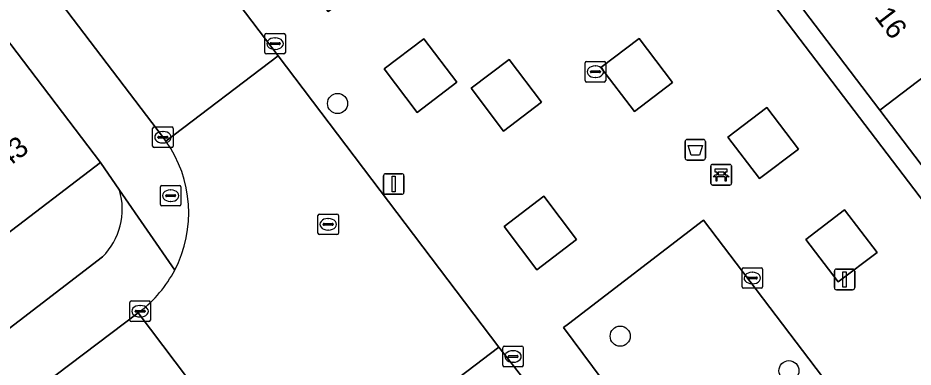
# Model space of a CAD drawing. Extents: x 160030 to 160839, y 385325 to 386450.
# Drawn here: x 160565.67 to 160609.22, y 385599.6 to 385616.57 of the extents above; entities that cross this region are included whole.
import ezdxf

# ---------------------------------------------------------------- set-up
doc = ezdxf.new("R2010")
doc.units = 0
for name, color, linetype in [('IMGEO_Afvalbak', 7, 'Continuous'), ('IMGEO_Bank', 7, 'Continuous'), ('IMGEO_Boom', 7, 'Continuous'), ('IMGEO_Brandkraan', 7, 'Continuous'), ('IMGEO_Erf', 7, 'Continuous'), ('IMGEO_Groenvoorziening', 7, 'Continuous'), ('IMGEO_Kolk', 7, 'Continuous'), ('IMGEO_Lichtmast', 7, 'Continuous'), ('IMGEO_Pand', 7, 'Continuous'), ('IMGEO_Pand_nummerreeks', 7, 'Continuous'), ('IMGEO_Rijbaan_lokaal_open', 7, 'Continuous'), ('IMGEO_Rioolput', 7, 'Continuous'), ('IMGEO_Voetpad_open', 7, 'Continuous')]:
    doc.layers.add(name, color=color, linetype=linetype)

msp = doc.modelspace()

# ---------------------------------------------------------------- linework, layer by layer
at = {"layer": 'IMGEO_Afvalbak'}
for p, q in [((160598.13, 385609.766), (160598.13, 385610.566)), ((160598.13, 385610.566), (160598.13, 385609.766)), ((160598.23, 385610.666), (160599.02, 385610.666)), ((160599.02, 385610.666), (160598.23, 385610.666)), ((160599.12, 385610.566), (160599.12, 385609.766)), ((160599.12, 385609.766), (160599.12, 385610.566)), ((160599.02, 385609.666), (160598.23, 385609.666)), ((160598.23, 385609.666), (160599.02, 385609.666))]:
    msp.add_line(p, q, dxfattribs=at)
msp.add_lwpolyline([(160598.273, 385610.38), (160598.977, 385610.38), (160598.828, 385609.91), (160598.422, 385609.91), (160598.273, 385610.38)], dxfattribs=at)
for centre, start, end in [((160598.23, 385610.566), 90, 180), ((160598.23, 385610.566), 90, 180), ((160599.02, 385610.566), 0, 90), ((160599.02, 385610.566), 360, 90), ((160598.23, 385609.766), 180, 270), ((160598.23, 385609.766), 180, 270), ((160599.02, 385609.766), 270, 0), ((160599.02, 385609.766), 270, 0)]:
    msp.add_arc(centre, 0.1, start, end, dxfattribs=at)
at = {"layer": 'IMGEO_Bank'}
for p, q in [((160599.457, 385609.452), (160600.298, 385609.452)), ((160600.298, 385609.452), (160599.457, 385609.452)), ((160599.382, 385608.527), (160599.382, 385609.368)), ((160599.382, 385609.368), (160599.382, 385608.527)), ((160599.691, 385608.958), (160599.691, 385609.064)), ((160599.735, 385609.064), (160599.735, 385608.958)), ((160600.023, 385609.07), (160599.741, 385609.07)), ((160600.029, 385608.958), (160600.029, 385609.064)), ((160600.073, 385609.064), (160600.073, 385608.958)), ((160600.382, 385609.377), (160600.382, 385608.536)), ((160600.382, 385608.536), (160600.382, 385609.377)), ((160600.079, 385608.85), (160599.686, 385608.85)), ((160599.741, 385608.952), (160600.023, 385608.952)), ((160600.307, 385608.452), (160599.466, 385608.452)), ((160599.466, 385608.452), (160600.307, 385608.452))]:
    msp.add_line(p, q, dxfattribs=at)
for points in [[(160599.685, 385609.07), (160599.599, 385609.07), (160599.599, 385609.231), (160600.162, 385609.231), (160600.162, 385609.07), (160600.079, 385609.07)], [(160599.629, 385608.85), (160599.487, 385608.85), (160599.599, 385608.952), (160599.685, 385608.952)], [(160599.679, 385608.843), (160599.679, 385608.636), (160599.636, 385608.636), (160599.636, 385608.843)], [(160600.079, 385608.952), (160600.162, 385608.952), (160600.274, 385608.85), (160600.135, 385608.85)], [(160600.129, 385608.843), (160600.129, 385608.636), (160600.085, 385608.636), (160600.085, 385608.843)]]:
    msp.add_lwpolyline(points, dxfattribs=at)
for centre, radius, start, end in [((160599.46, 385609.374), 0.0779, 92.4484, 184.2845), ((160599.46, 385609.374), 0.0779, 92.4484, 184.2845), ((160600.304, 385609.374), 0.0779, 2.4484, 94.2845), ((160600.304, 385609.374), 0.0779, 2.4484, 94.2845), ((160599.684, 385609.063), 0.00671, 2.8957, 87.1043), ((160599.741, 385609.063), 0.00671, 92.8957, 177.1043), ((160600.023, 385609.063), 0.00671, 2.8957, 87.1043), ((160600.08, 385609.063), 0.00671, 92.8957, 177.1043), ((160599.629, 385608.843), 0.00671, 2.8957, 87.1043), ((160599.686, 385608.843), 0.00671, 92.8957, 177.1043), ((160599.684, 385608.959), 0.00671, 272.8957, 357.1043), ((160599.741, 385608.959), 0.00671, 182.8957, 267.1043), ((160600.023, 385608.959), 0.00671, 272.8957, 357.1043), ((160600.08, 385608.959), 0.00671, 182.8957, 267.1043), ((160600.078, 385608.843), 0.00671, 2.8957, 87.1043), ((160600.135, 385608.843), 0.00671, 92.8957, 177.1043), ((160599.46, 385608.53), 0.0779, 182.4484, 274.2845), ((160599.46, 385608.53), 0.0779, 182.4484, 274.2845), ((160600.304, 385608.53), 0.0779, 272.4484, 4.2845), ((160600.304, 385608.53), 0.0779, 272.4484, 4.2845)]:
    msp.add_arc(centre, radius, start, end, dxfattribs=at)
at = {"layer": 'IMGEO_Boom'}
for centre in [(160581.222, 385612.413), (160594.971, 385601.106), (160603.18, 385599.427)]:
    msp.add_circle(centre, 0.489, dxfattribs=at)
at = {"layer": 'IMGEO_Brandkraan'}
for p, q in [((160572.6, 385607.507), (160572.6, 385608.359)), ((160572.675, 385608.433), (160573.527, 385608.433)), ((160573.088, 385608.213), (160573.113, 385608.213)), ((160573.601, 385608.359), (160573.601, 385607.507)), ((160572.859, 385607.927), (160572.859, 385607.939)), ((160573.297, 385607.89), (160572.899, 385607.89)), ((160572.902, 385607.976), (160573.3, 385607.976)), ((160573.343, 385607.939), (160573.343, 385607.927)), ((160573.527, 385607.433), (160572.675, 385607.433)), ((160573.111, 385607.653), (160573.086, 385607.653))]:
    msp.add_line(p, q, dxfattribs=at)
for points in [[(160572.6, 385607.507), (160572.6, 385608.359)], [(160572.675, 385608.433), (160573.527, 385608.433)], [(160573.601, 385608.359), (160573.601, 385607.507)], [(160573.527, 385607.433), (160572.675, 385607.433)]]:
    msp.add_lwpolyline(points, dxfattribs=at)
for centre, radius, start, end in [((160572.677, 385608.357), 0.0765, 91.552, 178.448), ((160572.677, 385608.357), 0.0765, 91.552, 178.448), ((160573.525, 385608.357), 0.0765, 1.552, 88.448), ((160573.525, 385608.357), 0.0765, 1.552, 88.448), ((160572.899, 385607.936), 0.0403, 85.8775, 175.7526), ((160572.896, 385607.926), 0.0366, 178.938, 274.7102), ((160573.3, 385607.933), 0.043, 264.8664, 352.4533), ((160573.304, 385607.938), 0.0386, 1.7309, 96.639), ((160572.677, 385607.509), 0.0765, 181.552, 268.448), ((160572.677, 385607.509), 0.0765, 181.552, 268.448), ((160573.525, 385607.509), 0.0765, 271.552, 358.448), ((160573.525, 385607.509), 0.0765, 271.552, 358.448)]:
    msp.add_arc(centre, radius, start, end, dxfattribs=at)
for centre, major_axis, ratio, start_param, end_param in [((160573.087, 385607.933), (-0.387, 0.002), 0.722429, 4.712389, 7.853982), ((160573.112, 385607.933), (-0.39, 0.002), 0.717154, 1.570796, 4.712389)]:
    msp.add_ellipse(centre, major_axis=major_axis, ratio=ratio, start_param=start_param, end_param=end_param, dxfattribs=at)
at = {"layer": 'IMGEO_Erf'}
msp.add_lwpolyline([(160614.335, 385601.6), (160615.13, 385602.205), (160611.312, 385607.219), (160607.598, 385612.094), (160603.885, 385616.969), (160600.173, 385621.844), (160596.354, 385626.858), (160594.811, 385628.822), (160589.873, 385625.068), (160585.094, 385621.435), (160580.162, 385617.686), (160580.766, 385616.89), (160594.65, 385627.444)], close=True, dxfattribs=at)
for points in [[(160570.612, 385608.202), (160569.688, 385609.54), (160564.787, 385605.812), (160559.929, 385602.117), (160555.119, 385598.458), (160550.31, 385594.8), (160545.5, 385591.141), (160540.691, 385587.483), (160535.881, 385583.825), (160531.071, 385580.166), (160526.262, 385576.508), (160521.452, 385572.849), (160516.589, 385569.15), (160511.694, 385565.427), (160512.156, 385564.786)], [(160548.164, 385588.386), (160569.788, 385604.966)]]:
    msp.add_lwpolyline(points, dxfattribs=at)
msp.add_arc((160567.497, 385607.272), 3.251, 314.8072, 16.6209, dxfattribs=at)
at = {"layer": 'IMGEO_Groenvoorziening'}
for points in [[(160585.098, 385611.982), (160587.03, 385613.451), (160585.423, 385615.561), (160583.491, 385614.092)], [(160595.66, 385612.021), (160597.514, 385613.43), (160595.886, 385615.568), (160594.033, 385614.159)], [(160589.295, 385611.077), (160591.144, 385612.482), (160589.564, 385614.558), (160587.715, 385613.152)], [(160601.748, 385608.761), (160603.643, 385610.202), (160602.103, 385612.225), (160600.208, 385610.784)], [(160590.92, 385604.333), (160592.853, 385605.802), (160591.254, 385607.902), (160589.321, 385606.433)], [(160605.571, 385603.739), (160607.466, 385605.18), (160605.89, 385607.25), (160603.995, 385605.81)], [(160599.025, 385606.736), (160592.457, 385601.711), (160592.212, 385601.528), (160597.904, 385593.887), (160598.172, 385594.067), (160604.818, 385599.124)]]:
    msp.add_lwpolyline(points, close=True, dxfattribs=at)
at = {"layer": 'IMGEO_Kolk'}
for p, q in [((160577.682, 385614.897), (160577.682, 385615.749)), ((160577.757, 385615.823), (160578.609, 385615.823)), ((160578.17, 385615.603), (160578.195, 385615.603)), ((160578.683, 385615.749), (160578.683, 385614.897)), ((160577.941, 385615.317), (160577.941, 385615.329)), ((160578.379, 385615.28), (160577.981, 385615.28)), ((160577.984, 385615.366), (160578.382, 385615.366)), ((160578.425, 385615.329), (160578.425, 385615.317)), ((160578.609, 385614.823), (160577.757, 385614.823)), ((160578.193, 385615.043), (160578.168, 385615.043)), ((160593.263, 385613.532), (160593.263, 385614.384)), ((160593.338, 385614.458), (160594.19, 385614.458)), ((160593.751, 385614.238), (160593.776, 385614.238)), ((160594.264, 385614.384), (160594.264, 385613.532)), ((160593.522, 385613.952), (160593.522, 385613.964)), ((160593.96, 385613.915), (160593.562, 385613.915)), ((160593.565, 385614.001), (160593.963, 385614.001)), ((160594.006, 385613.964), (160594.006, 385613.952)), ((160594.19, 385613.458), (160593.338, 385613.458)), ((160593.774, 385613.678), (160593.749, 385613.678)), ((160572.223, 385610.348), (160572.223, 385611.2)), ((160572.298, 385611.274), (160573.15, 385611.274)), ((160573.224, 385611.2), (160573.224, 385610.348)), ((160572.482, 385610.768), (160572.482, 385610.78)), ((160572.525, 385610.817), (160572.923, 385610.817)), ((160572.711, 385611.054), (160572.736, 385611.054)), ((160572.966, 385610.78), (160572.966, 385610.768)), ((160572.92, 385610.731), (160572.522, 385610.731)), ((160572.734, 385610.494), (160572.709, 385610.494)), ((160573.15, 385610.274), (160572.298, 385610.274)), ((160600.897, 385603.506), (160600.897, 385604.358)), ((160600.972, 385604.432), (160601.824, 385604.432)), ((160601.385, 385604.212), (160601.41, 385604.212)), ((160601.898, 385604.358), (160601.898, 385603.506)), ((160601.156, 385603.926), (160601.156, 385603.938)), ((160601.594, 385603.889), (160601.196, 385603.889)), ((160601.199, 385603.975), (160601.597, 385603.975)), ((160601.64, 385603.938), (160601.64, 385603.926)), ((160601.824, 385603.432), (160600.972, 385603.432)), ((160601.408, 385603.652), (160601.383, 385603.652)), ((160571.115, 385601.891), (160571.115, 385602.743)), ((160571.19, 385602.817), (160572.042, 385602.817)), ((160571.603, 385602.597), (160571.628, 385602.597)), ((160572.116, 385602.743), (160572.116, 385601.891)), ((160571.374, 385602.311), (160571.374, 385602.323)), ((160571.812, 385602.274), (160571.414, 385602.274)), ((160571.417, 385602.36), (160571.815, 385602.36)), ((160571.626, 385602.037), (160571.601, 385602.037)), ((160571.858, 385602.323), (160571.858, 385602.311)), ((160572.042, 385601.817), (160571.19, 385601.817)), ((160589.257, 385599.692), (160589.257, 385600.544)), ((160589.332, 385600.618), (160590.184, 385600.618)), ((160589.745, 385600.398), (160589.77, 385600.398)), ((160590.258, 385600.544), (160590.258, 385599.692)), ((160589.516, 385600.112), (160589.516, 385600.124)), ((160589.954, 385600.075), (160589.556, 385600.075)), ((160589.559, 385600.161), (160589.957, 385600.161)), ((160590, 385600.124), (160590, 385600.112)), ((160590.184, 385599.618), (160589.332, 385599.618)), ((160589.768, 385599.838), (160589.743, 385599.838))]:
    msp.add_line(p, q, dxfattribs=at)
for points in [[(160577.682, 385614.897), (160577.682, 385615.749)], [(160577.757, 385615.823), (160578.609, 385615.823)], [(160578.683, 385615.749), (160578.683, 385614.897)], [(160578.609, 385614.823), (160577.757, 385614.823)], [(160593.263, 385613.532), (160593.263, 385614.384)], [(160593.338, 385614.458), (160594.19, 385614.458)], [(160594.264, 385614.384), (160594.264, 385613.532)], [(160594.19, 385613.458), (160593.338, 385613.458)], [(160572.223, 385610.348), (160572.223, 385611.2)], [(160572.298, 385611.274), (160573.15, 385611.274)], [(160573.224, 385611.2), (160573.224, 385610.348)], [(160573.15, 385610.274), (160572.298, 385610.274)], [(160600.897, 385603.506), (160600.897, 385604.358)], [(160600.972, 385604.432), (160601.824, 385604.432)], [(160601.898, 385604.358), (160601.898, 385603.506)], [(160601.824, 385603.432), (160600.972, 385603.432)], [(160571.115, 385601.891), (160571.115, 385602.743)], [(160571.19, 385602.817), (160572.042, 385602.817)], [(160572.116, 385602.743), (160572.116, 385601.891)], [(160572.042, 385601.817), (160571.19, 385601.817)], [(160589.257, 385599.692), (160589.257, 385600.544)], [(160589.332, 385600.618), (160590.184, 385600.618)], [(160590.258, 385600.544), (160590.258, 385599.692)], [(160590.184, 385599.618), (160589.332, 385599.618)]]:
    msp.add_lwpolyline(points, dxfattribs=at)
for centre, radius, start, end in [((160577.759, 385615.747), 0.0765, 91.552, 178.448), ((160577.759, 385615.747), 0.0765, 91.552, 178.448), ((160578.607, 385615.747), 0.0765, 1.552, 88.448), ((160578.607, 385615.747), 0.0765, 1.552, 88.448), ((160577.981, 385615.326), 0.0403, 85.8775, 175.7526), ((160577.978, 385615.316), 0.0366, 178.938, 274.7102), ((160578.382, 385615.323), 0.043, 264.8664, 352.4533), ((160578.386, 385615.328), 0.0386, 1.7309, 96.639), ((160577.759, 385614.899), 0.0765, 181.552, 268.448), ((160577.759, 385614.899), 0.0765, 181.552, 268.448), ((160578.607, 385614.899), 0.0765, 271.552, 358.448), ((160578.607, 385614.899), 0.0765, 271.552, 358.448), ((160593.34, 385614.382), 0.0765, 91.552, 178.448), ((160593.34, 385614.382), 0.0765, 91.552, 178.448), ((160594.188, 385614.382), 0.0765, 1.552, 88.448), ((160594.188, 385614.382), 0.0765, 1.552, 88.448), ((160593.562, 385613.961), 0.0403, 85.8775, 175.7526), ((160593.559, 385613.951), 0.0366, 178.938, 274.7102), ((160593.963, 385613.958), 0.043, 264.8664, 352.4533), ((160593.967, 385613.963), 0.0386, 1.7309, 96.639), ((160593.34, 385613.534), 0.0765, 181.552, 268.448), ((160593.34, 385613.534), 0.0765, 181.552, 268.448), ((160594.188, 385613.534), 0.0765, 271.552, 358.448), ((160594.188, 385613.534), 0.0765, 271.552, 358.448), ((160572.3, 385611.198), 0.0765, 91.552, 178.448), ((160572.3, 385611.198), 0.0765, 91.552, 178.448), ((160573.148, 385611.198), 0.0765, 1.552, 88.448), ((160573.148, 385611.198), 0.0765, 1.552, 88.448), ((160572.522, 385610.777), 0.0403, 85.8775, 175.7526), ((160572.519, 385610.767), 0.0366, 178.938, 274.7102), ((160572.923, 385610.774), 0.043, 264.8664, 352.4533), ((160572.927, 385610.779), 0.0386, 1.7309, 96.639), ((160572.3, 385610.35), 0.0765, 181.552, 268.448), ((160572.3, 385610.35), 0.0765, 181.552, 268.448), ((160573.148, 385610.35), 0.0765, 271.552, 358.448), ((160573.148, 385610.35), 0.0765, 271.552, 358.448), ((160600.974, 385604.356), 0.0765, 91.552, 178.448), ((160600.974, 385604.356), 0.0765, 91.552, 178.448), ((160601.822, 385604.356), 0.0765, 1.552, 88.448), ((160601.822, 385604.356), 0.0765, 1.552, 88.448), ((160601.196, 385603.935), 0.0403, 85.8775, 175.7526), ((160601.193, 385603.925), 0.0366, 178.938, 274.7102), ((160601.597, 385603.932), 0.043, 264.8664, 352.4533), ((160601.601, 385603.937), 0.0386, 1.7309, 96.639), ((160600.974, 385603.508), 0.0765, 181.552, 268.448), ((160600.974, 385603.508), 0.0765, 181.552, 268.448), ((160601.822, 385603.508), 0.0765, 271.552, 358.448), ((160601.822, 385603.508), 0.0765, 271.552, 358.448), ((160571.192, 385602.741), 0.0765, 91.552, 178.448), ((160571.192, 385602.741), 0.0765, 91.552, 178.448), ((160572.04, 385602.741), 0.0765, 1.552, 88.448), ((160572.04, 385602.741), 0.0765, 1.552, 88.448), ((160571.414, 385602.32), 0.0403, 85.8775, 175.7526), ((160571.411, 385602.31), 0.0366, 178.938, 274.7102), ((160571.815, 385602.317), 0.043, 264.8664, 352.4533), ((160571.819, 385602.322), 0.0386, 1.7309, 96.639), ((160571.192, 385601.893), 0.0765, 181.552, 268.448), ((160571.192, 385601.893), 0.0765, 181.552, 268.448), ((160572.04, 385601.893), 0.0765, 271.552, 358.448), ((160572.04, 385601.893), 0.0765, 271.552, 358.448), ((160589.334, 385600.542), 0.0765, 91.552, 178.448), ((160589.334, 385600.542), 0.0765, 91.552, 178.448), ((160590.182, 385600.542), 0.0765, 1.552, 88.448), ((160590.182, 385600.542), 0.0765, 1.552, 88.448), ((160589.556, 385600.121), 0.0403, 85.8775, 175.7526), ((160589.553, 385600.111), 0.0366, 178.938, 274.7102), ((160589.957, 385600.118), 0.043, 264.8664, 352.4533), ((160589.961, 385600.123), 0.0386, 1.7309, 96.639), ((160589.334, 385599.694), 0.0765, 181.552, 268.448), ((160589.334, 385599.694), 0.0765, 181.552, 268.448), ((160590.182, 385599.694), 0.0765, 271.552, 358.448), ((160590.182, 385599.694), 0.0765, 271.552, 358.448)]:
    msp.add_arc(centre, radius, start, end, dxfattribs=at)
for centre, major_axis, ratio, start_param, end_param in [((160578.169, 385615.323), (-0.387, 0.002), 0.722429, 4.712389, 7.853982), ((160578.194, 385615.323), (-0.39, 0.002), 0.717154, 1.570796, 4.712389), ((160593.75, 385613.958), (-0.387, 0.002), 0.722429, 4.712389, 7.853982), ((160593.775, 385613.958), (-0.39, 0.002), 0.717154, 1.570796, 4.712389), ((160572.71, 385610.774), (-0.387, 0.002), 0.722429, 4.712389, 7.853982), ((160572.735, 385610.774), (-0.39, 0.002), 0.717154, 1.570796, 4.712389), ((160601.384, 385603.932), (-0.387, 0.002), 0.722429, 4.712389, 7.853982), ((160601.409, 385603.932), (-0.39, 0.002), 0.717154, 1.570796, 4.712389), ((160571.602, 385602.317), (-0.387, 0.002), 0.722429, 4.712389, 7.853982), ((160571.627, 385602.317), (-0.39, 0.002), 0.717154, 1.570796, 4.712389), ((160589.744, 385600.118), (-0.387, 0.002), 0.722429, 4.712389, 7.853982), ((160589.769, 385600.118), (-0.39, 0.002), 0.717154, 1.570796, 4.712389)]:
    msp.add_ellipse(centre, major_axis=major_axis, ratio=ratio, start_param=start_param, end_param=end_param, dxfattribs=at)
at = {"layer": 'IMGEO_Lichtmast'}
for p, q in [((160583.559, 385609.001), (160584.349, 385609.001)), ((160584.349, 385609.001), (160583.559, 385609.001)), ((160583.459, 385608.101), (160583.459, 385608.901)), ((160583.459, 385608.901), (160583.459, 385608.101)), ((160584.449, 385608.901), (160584.449, 385608.101)), ((160584.449, 385608.101), (160584.449, 385608.901)), ((160584.349, 385608.001), (160583.559, 385608.001)), ((160583.559, 385608.001), (160584.349, 385608.001)), ((160605.39, 385603.463), (160605.39, 385604.263)), ((160605.39, 385604.263), (160605.39, 385603.463)), ((160605.49, 385604.363), (160606.28, 385604.363)), ((160606.28, 385604.363), (160605.49, 385604.363)), ((160606.38, 385604.263), (160606.38, 385603.463)), ((160606.38, 385603.463), (160606.38, 385604.263)), ((160606.28, 385603.363), (160605.49, 385603.363)), ((160605.49, 385603.363), (160606.28, 385603.363))]:
    msp.add_line(p, q, dxfattribs=at)
for points in [[(160583.879, 385608.876), (160584.029, 385608.876), (160584.029, 385608.126), (160583.879, 385608.126), (160583.879, 385608.876)], [(160605.81, 385604.238), (160605.96, 385604.238), (160605.96, 385603.488), (160605.81, 385603.488), (160605.81, 385604.238)]]:
    msp.add_lwpolyline(points, dxfattribs=at)
for centre, start, end in [((160583.559, 385608.901), 90, 180), ((160583.559, 385608.901), 90, 180), ((160584.349, 385608.901), 0, 90), ((160584.349, 385608.901), 360, 90), ((160583.559, 385608.101), 180, 270), ((160583.559, 385608.101), 180, 270), ((160584.349, 385608.101), 270, 0), ((160584.349, 385608.101), 270, 0), ((160605.49, 385604.263), 90, 180), ((160605.49, 385604.263), 90, 180), ((160606.28, 385604.263), 0, 90), ((160606.28, 385604.263), 360, 90), ((160605.49, 385603.463), 180, 270), ((160605.49, 385603.463), 180, 270), ((160606.28, 385603.463), 270, 0), ((160606.28, 385603.463), 270, 0)]:
    msp.add_arc(centre, 0.1, start, end, dxfattribs=at)
at = {"layer": 'IMGEO_Pand'}
for points in [[(160609.719, 385621.412), (160603.885, 385616.969), (160607.598, 385612.094), (160613.432, 385616.537), (160616.406, 385618.828), (160612.714, 385623.713)], [(160565.01, 385615.689), (160563.385, 385617.824), (160558.484, 385614.094), (160560.108, 385611.96), (160564.787, 385605.812), (160569.688, 385609.54)], [(160607.598, 385612.094), (160611.312, 385607.219), (160617.145, 385611.662), (160613.432, 385616.537)]]:
    msp.add_lwpolyline(points, close=True, dxfattribs=at)
at = {"layer": 'IMGEO_Rijbaan_lokaal_open'}
for points in [[(160562.247, 385624.534), (160572.751, 385610.741), (160572.871, 385610.578), (160578.328, 385614.731), (160568.899, 385627.16)], [(160578.328, 385614.731), (160572.871, 385610.578)], [(160582.556, 385597.607), (160583.653, 385596.451), (160589.068, 385600.573), (160578.328, 385614.731)], [(160571.613, 385602.314), (160571.518, 385602.242), (160574.524, 385598.269), (160574.898, 385598.552)], [(160602.781, 385583.007), (160597.787, 385589.401), (160597.595, 385589.647), (160589.306, 385600.26), (160589.068, 385600.573), (160583.653, 385596.451), (160602.036, 385572.328), (160616.02, 385553.949), (160628.937, 385536.861), (160637.042, 385526.099)]]:
    msp.add_lwpolyline(points, dxfattribs=at)
msp.add_lwpolyline([(160565.014, 385591.06), (160565.606, 385591.507), (160565.804, 385591.667), (160574.524, 385598.269), (160571.518, 385602.242), (160538.386, 385577.219), (160541.415, 385573.243)], close=True, dxfattribs=at)
for centre, radius, start, end in [((160567.966, 385607.097), 6.015, 332.4306, 35.3674), ((160567.953, 385607.109), 6.032, 307.3564, 332.3871)]:
    msp.add_arc(centre, radius, start, end, dxfattribs=at)
at = {"layer": 'IMGEO_Rioolput'}
for p, q in [((160580.266, 385606.116), (160580.266, 385606.968)), ((160580.341, 385607.042), (160581.193, 385607.042)), ((160580.754, 385606.822), (160580.779, 385606.822)), ((160581.267, 385606.968), (160581.267, 385606.116)), ((160580.525, 385606.536), (160580.525, 385606.548)), ((160580.963, 385606.499), (160580.565, 385606.499)), ((160580.568, 385606.585), (160580.966, 385606.585)), ((160581.009, 385606.548), (160581.009, 385606.536)), ((160581.193, 385606.042), (160580.341, 385606.042)), ((160580.777, 385606.262), (160580.752, 385606.262))]:
    msp.add_line(p, q, dxfattribs=at)
for points in [[(160580.266, 385606.116), (160580.266, 385606.968)], [(160580.341, 385607.042), (160581.193, 385607.042)], [(160581.267, 385606.968), (160581.267, 385606.116)], [(160581.193, 385606.042), (160580.341, 385606.042)]]:
    msp.add_lwpolyline(points, dxfattribs=at)
for centre, radius, start, end in [((160580.343, 385606.966), 0.0765, 91.552, 178.448), ((160580.343, 385606.966), 0.0765, 91.552, 178.448), ((160581.191, 385606.966), 0.0765, 1.552, 88.448), ((160581.191, 385606.966), 0.0765, 1.552, 88.448), ((160580.565, 385606.545), 0.0403, 85.8775, 175.7526), ((160580.562, 385606.535), 0.0366, 178.938, 274.7102), ((160580.966, 385606.542), 0.043, 264.8664, 352.4533), ((160580.97, 385606.547), 0.0386, 1.7309, 96.639), ((160580.343, 385606.118), 0.0765, 181.552, 268.448), ((160580.343, 385606.118), 0.0765, 181.552, 268.448), ((160581.191, 385606.118), 0.0765, 271.552, 358.448), ((160581.191, 385606.118), 0.0765, 271.552, 358.448)]:
    msp.add_arc(centre, radius, start, end, dxfattribs=at)
for centre, major_axis, ratio, start_param, end_param in [((160580.753, 385606.542), (-0.387, 0.002), 0.722429, 4.712389, 7.853982), ((160580.778, 385606.542), (-0.39, 0.002), 0.717154, 1.570796, 4.712389)]:
    msp.add_ellipse(centre, major_axis=major_axis, ratio=ratio, start_param=start_param, end_param=end_param, dxfattribs=at)
at = {"layer": 'IMGEO_Voetpad_open'}
for points in [[(160614.335, 385601.6), (160594.65, 385627.444), (160580.766, 385616.89), (160580.162, 385617.686), (160575.639, 385623.636), (160571.281, 385629.065), (160568.145, 385633.408), (160567.263, 385634.605), (160565.221, 385637.33), (160561.214, 385642.62), (160555.483, 385650.147), (160554.695, 385651.128), (160554.605, 385651.223), (160551.884, 385655.068)], [(160551.877, 385649.668), (160554.243, 385646.416), (160562.672, 385635.353), (160564.903, 385632.424), (160565.289, 385631.917), (160568.899, 385627.16), (160578.328, 385614.731), (160589.068, 385600.573), (160589.306, 385600.26), (160597.595, 385589.647)], [(160541.382, 385646.802), (160544.234, 385643.068), (160544.268, 385643.006), (160545.479, 385641.413), (160550.122, 385635.305), (160554.103, 385630.088), (160556.125, 385627.424), (160557.007, 385626.276), (160559.502, 385622.982), (160563.385, 385617.824), (160565.01, 385615.689), (160569.688, 385609.54), (160570.612, 385608.202), (160573.298, 385604.313)], [(160572.871, 385610.578), (160572.751, 385610.741), (160562.247, 385624.534)], [(160573.298, 385604.313), (160570.612, 385608.202)], [(160569.788, 385604.966), (160548.164, 385588.386), (160542.084, 385583.823), (160516.064, 385564.038)], [(160536.236, 385575.591), (160538.386, 385577.219), (160571.518, 385602.242), (160571.613, 385602.314)]]:
    msp.add_lwpolyline(points, dxfattribs=at)
for points in [[(160585.098, 385611.982), (160583.491, 385614.092), (160585.423, 385615.561), (160587.03, 385613.451)], [(160595.66, 385612.021), (160594.033, 385614.159), (160595.886, 385615.568), (160597.514, 385613.43)], [(160589.295, 385611.077), (160587.715, 385613.152), (160589.564, 385614.558), (160591.144, 385612.482)], [(160601.748, 385608.761), (160600.208, 385610.784), (160602.103, 385612.225), (160603.643, 385610.202)], [(160590.92, 385604.333), (160589.321, 385606.433), (160591.254, 385607.902), (160592.853, 385605.802)], [(160605.571, 385603.739), (160603.995, 385605.81), (160605.89, 385607.25), (160607.466, 385605.18)], [(160604.818, 385599.124), (160598.172, 385594.067), (160597.904, 385593.887), (160592.212, 385601.528), (160592.457, 385601.711), (160599.025, 385606.736)]]:
    msp.add_lwpolyline(points, close=True, dxfattribs=at)
for centre, radius, start, end in [((160567.966, 385607.097), 6.015, 332.4306, 35.3674), ((160567.497, 385607.272), 3.251, 314.8072, 16.6209), ((160567.953, 385607.109), 6.032, 307.3564, 332.3871)]:
    msp.add_arc(centre, radius, start, end, dxfattribs=at)

# ---------------------------------------------------------------- texts
at = {"layer": 'IMGEO_Pand_nummerreeks'}
for s, rotation, p in [('16', 307.2936, (160607.301, 385616.643)), ('43', 37.2594, (160565.088, 385609.208))]:
    msp.add_text(s, height=1, rotation=rotation, dxfattribs=at).set_placement(p)

doc.saveas('drawing.dxf')
